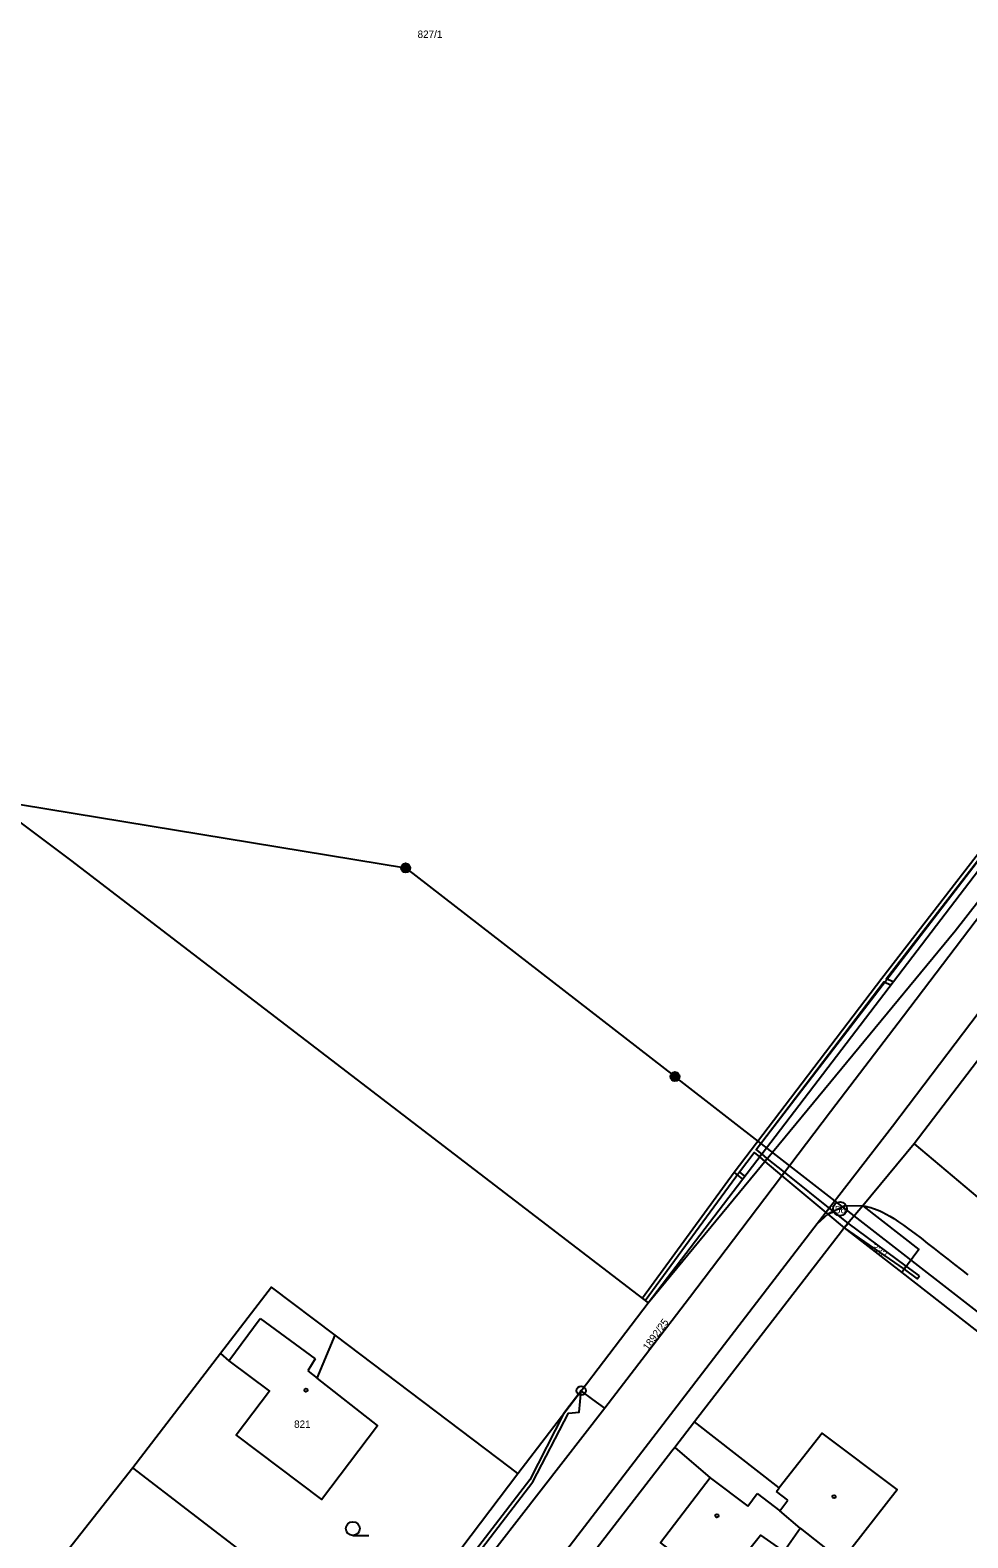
# Model space of a CAD drawing. Extents: x -587171 to -555306, y -1167727 to -1074732.
# Drawn here: x -560455.1 to -560353.3, y -1077930.5 to -1077766.8 of the extents above; entities that cross this region are included whole.
import ezdxf

# ---------------------------------------------------------------- set-up
doc = ezdxf.new("R2010")
doc.units = 0
for name, color, linetype in [('Hranice parcel', 7, 'Continuous'), ('Parcelní čísla', 7, 'Continuous'), ('Poz předměty', 7, 'Continuous'), ('Vnitřní kresba', 7, 'Continuous'), ('Věcná břemena k části', 7, 'Continuous'), ('Značky bodu BP', 7, 'Continuous'), ('Značky budov', 7, 'Continuous'), ('Značky kultur', 7, 'Continuous')]:
    doc.layers.add(name, color=color, linetype=linetype)

msp = doc.modelspace()

# ---------------------------------------------------------------- linework, layer by layer
at = {"layer": 'Hranice parcel'}
for p, q in [((-560387.98, -1077904.93), (-560297.22, -1077786.08)), ((-560351.27, -1077877.46), (-560359.09, -1077887.69)), ((-560359.09, -1077887.69), (-560364.68, -1077894.4)), ((-560366.69, -1077896.81), (-560360.46, -1077901.66)), ((-560360.46, -1077901.66), (-560345.83, -1077913.06)), ((-560395.27, -1077914.48), (-560387.98, -1077904.93)), ((-560434.44, -1077910.46), (-560443.96, -1077922.87)), ((-560402.14, -1077923.47), (-560395.27, -1077914.48)), ((-560382.95, -1077917.86), (-560385.1, -1077920.65)), ((-560443.96, -1077922.87), (-560452.43, -1077933.61)), ((-560417.21, -1077943.37), (-560402.14, -1077923.47))]:
    msp.add_line(p, q, dxfattribs=at)
for points in [[(-560294.23, -1077787.18), (-560294.35, -1077787.44), (-560295.45, -1077789.09), (-560301.45, -1077797), (-560309.38, -1077807.42), (-560318.5, -1077819.34), (-560330.73, -1077835.21), (-560344.15, -1077852.69), (-560352.48, -1077863.58), (-560360.27, -1077873.84), (-560368.19, -1077884.22), (-560377.93, -1077897.05), (-560382.7, -1077903.34), (-560383.5, -1077904.4), (-560385.4, -1077906.86), (-560386.63, -1077908.45), (-560392.71, -1077916.38), (-560393.99, -1077915.43), (-560395.27, -1077914.48)], [(-560387.98, -1077904.93), (-560354.65, -1077864.55), (-560294.23, -1077787.18)], [(-560539.01, -1077790.76), (-560450.72, -1077856.9), (-560387.98, -1077904.93)], [(-560359.09, -1077887.69), (-560349.46, -1077895.81), (-560345.82, -1077898.1), (-560343.81, -1077898.66), (-560339.56, -1077899.09), (-560337.42, -1077898.89), (-560335.32, -1077898.43), (-560331.21, -1077896.14), (-560328.2, -1077893.11), (-560318.19, -1077882.11)], [(-560364.68, -1077894.4), (-560366.71, -1077894.44), (-560368.49, -1077895.33), (-560369.63, -1077896.38), (-560417.05, -1077958.08), (-560457.78, -1078010.82), (-560494.61, -1078058.79), (-560557.78, -1078140.57), (-560603.03, -1078199.81), (-560610.79, -1078208.96)], [(-560364.68, -1077894.4), (-560366.16, -1077896.17), (-560366.69, -1077896.81)], [(-560364.68, -1077894.4), (-560358.61, -1077899.16), (-560360.46, -1077901.66)], [(-560366.69, -1077896.81), (-560367.01, -1077897.19), (-560382.95, -1077917.86)], [(-560421.99, -1077908.47), (-560428.91, -1077903.24), (-560434.44, -1077910.46)], [(-560434.44, -1077910.46), (-560433.53, -1077911.25), (-560429.1, -1077914.53), (-560432.72, -1077919.32), (-560423.47, -1077926.31), (-560417.39, -1077918.26), (-560423.93, -1077913.11), (-560421.99, -1077908.47)], [(-560402.14, -1077923.47), (-560402.94, -1077922.86), (-560421.99, -1077908.47)], [(-560385.1, -1077920.65), (-560381.27, -1077923.95), (-560386.65, -1077930.98), (-560380.35, -1077935.86), (-560375.81, -1077930.16), (-560373.27, -1077931.95), (-560371.47, -1077929.41), (-560366.99, -1077932.94), (-560360.94, -1077925.22), (-560369.09, -1077919.08), (-560373.75, -1077925.02), (-560382.95, -1077917.86)], [(-560385.1, -1077920.65), (-560385.42, -1077921.06), (-560394.49, -1077932.82), (-560394.67, -1077933.06)], [(-560417.21, -1077943.37), (-560417.98, -1077942.78), (-560418.34, -1077942.53), (-560443.96, -1077922.87)]]:
    msp.add_lwpolyline(points, dxfattribs=at)
at = {"layer": 'Poz předměty'}
for p, q in [((-560483.06, -1077846.43), (-560414.33, -1077857.74)), ((-560414.33, -1077857.74), (-560385.08, -1077880.39)), ((-560329.41, -1077923.63), (-560385.08, -1077880.39))]:
    msp.add_line(p, q, dxfattribs=at)
for centre, radius in [((-560414.33, -1077857.74), 0.5), ((-560414.33, -1077857.74), 0.4), ((-560414.33, -1077857.74), 0.3), ((-560414.33, -1077857.74), 0.2), ((-560414.33, -1077857.74), 0.1), ((-560385.08, -1077880.39), 0.5), ((-560385.08, -1077880.39), 0.4), ((-560385.08, -1077880.39), 0.3), ((-560385.08, -1077880.39), 0.2), ((-560385.08, -1077880.39), 0.1)]:
    msp.add_circle(centre, radius, dxfattribs=at)
at = {"layer": 'Vnitřní kresba'}
for p, q in [((-560313.5, -1077822.5), (-560361.47, -1077885.79)), ((-560361.47, -1077885.79), (-560369.63, -1077896.38)), ((-560433.53, -1077911.25), (-560430.13, -1077906.66)), ((-560430.13, -1077906.66), (-560424.17, -1077911.03)), ((-560424.17, -1077911.03), (-560424.95, -1077912.31)), ((-560424.95, -1077912.31), (-560423.93, -1077913.11)), ((-560392.71, -1077916.38), (-560421.83, -1077953.88)), ((-560381.27, -1077923.95), (-560377.18, -1077927)), ((-560374.06, -1077925.42), (-560373.75, -1077925.02)), ((-560377.18, -1077927), (-560376.15, -1077925.65)), ((-560376.15, -1077925.65), (-560373.69, -1077927.52)), ((-560372.81, -1077926.36), (-560374.06, -1077925.42)), ((-560373.69, -1077927.52), (-560372.81, -1077926.36)), ((-560371.47, -1077929.41), (-560373.69, -1077927.52))]:
    msp.add_line(p, q, dxfattribs=at)
msp.add_lwpolyline([(-560364.68, -1077894.4), (-560364.68, -1077894.4), (-560364.67, -1077894.4), (-560364.66, -1077894.41), (-560364.65, -1077894.41), (-560364.62, -1077894.41), (-560364.59, -1077894.42), (-560364.55, -1077894.43), (-560364.5, -1077894.44), (-560364.43, -1077894.46), (-560364.34, -1077894.48), (-560364.24, -1077894.5), (-560364.12, -1077894.53), (-560363.98, -1077894.56), (-560363.81, -1077894.61), (-560363.62, -1077894.66), (-560363.4, -1077894.74), (-560363.14, -1077894.84), (-560362.85, -1077894.96), (-560362.53, -1077895.11), (-560362.16, -1077895.31), (-560361.76, -1077895.53), (-560361.31, -1077895.81), (-560360.81, -1077896.14), (-560360.27, -1077896.51), (-560359.68, -1077896.94), (-560359.03, -1077897.42), (-560358.36, -1077897.94), (-560357.66, -1077898.49), (-560356.93, -1077899.06), (-560356.2, -1077899.64), (-560355.45, -1077900.22), (-560354.71, -1077900.8), (-560353.98, -1077901.35), (-560353.27, -1077901.89)], dxfattribs=at)
at = {"layer": 'Věcná břemena k části'}
for points in [[(-560313.14, -1077806.5), (-560307.8, -1077799.93), (-560313.31, -1077806.07), (-560329.46, -1077827.15), (-560345.7, -1077847.9), (-560362.62, -1077869.74), (-560378.65, -1077890.79), (-560388.62, -1077904.44), (-560388.3, -1077904.68), (-560378.09, -1077890.72), (-560376.49, -1077888.63), (-560375.9, -1077889.11), (-560375.66, -1077888.79), (-560376.25, -1077888.31), (-560345.53, -1077848.34), (-560345.28, -1077848.01), (-560329.27, -1077827.56), (-560329.03, -1077827.24)], [(-560375.66, -1077888.79), (-560375.9, -1077889.11), (-560375.32, -1077889.59), (-560375.06, -1077889.27)], [(-560375.06, -1077889.27), (-560375.32, -1077889.59), (-560373.46, -1077891.16), (-560373.17, -1077890.78)], [(-560373.17, -1077890.78), (-560373.46, -1077891.16), (-560368.49, -1077895.33), (-560367.88, -1077895.03)], [(-560366.69, -1077896.81), (-560366.28, -1077896.31), (-560367.88, -1077895.03), (-560368.49, -1077895.33)], [(-560366.28, -1077896.31), (-560366.69, -1077896.81), (-560360.19, -1077901.3), (-560359.96, -1077900.98)], [(-560358.53, -1077902.03), (-560359.96, -1077900.98), (-560360.19, -1077901.3), (-560358.77, -1077902.35)]]:
    msp.add_lwpolyline(points, close=True, dxfattribs=at)
for points in [[(-560345.7, -1077847.9), (-560362.62, -1077869.74), (-560378.65, -1077890.79), (-560377.73, -1077891.51), (-560377.49, -1077891.19), (-560378.09, -1077890.72), (-560376.49, -1077888.63), (-560375.9, -1077889.11), (-560375.66, -1077888.79), (-560376.25, -1077888.31), (-560362.39, -1077870.1), (-560361.63, -1077870.42), (-560361.38, -1077870.09), (-560362.14, -1077869.78), (-560345.53, -1077848.34)], [(-560409.79, -1077936.45), (-560400.51, -1077924.36), (-560396.66, -1077916.93), (-560395.49, -1077916.8), (-560395.27, -1077914.48), (-560396.85, -1077916.55), (-560397.19, -1077916.99), (-560400.85, -1077924.15), (-560410.12, -1077936.21)]]:
    msp.add_lwpolyline(points, dxfattribs=at)
at = {"layer": 'Značky bodu BP'}
for centre, radius in [((-560367.16, -1077894.74), 0.75), ((-560367.16, -1077894.74), 0.03), ((-560395.27, -1077914.48), 0.5), ((-560395.27, -1077914.48), 0.0303)]:
    msp.add_circle(centre, radius, dxfattribs=at)
at = {"layer": 'Značky budov'}
for centre in [(-560425.15, -1077914.42), (-560367.8, -1077925.98), (-560380.53, -1077928.06)]:
    msp.add_circle(centre, 0.175, dxfattribs=at)
at = {"layer": 'Značky kultur'}
msp.add_line((-560420.06, -1077930.2), (-560418.31, -1077930.2), dxfattribs=at)
msp.add_circle((-560420.06, -1077929.45), 0.75, dxfattribs=at)

# ---------------------------------------------------------------- texts
at = {"layer": 'Parcelní čísla'}
for s, p in [('827/1', (-560413.03, -1077767.65)), ('821', (-560426.44, -1077918.52))]:
    msp.add_text(s, height=0.803, dxfattribs=at).set_placement(p)
for s, rotation, p in [('332', 322, (-560363.85, -1077899.07)), ('1892/25', 54, (-560388, -1077910.18))]:
    msp.add_text(s, height=0.803, rotation=rotation, dxfattribs=at).set_placement(p)
at = {"layer": 'Značky bodu BP'}
msp.add_text('556', height=0.803, dxfattribs=at).set_placement((-560368.31, -1077895.24))

doc.saveas('drawing.dxf')
